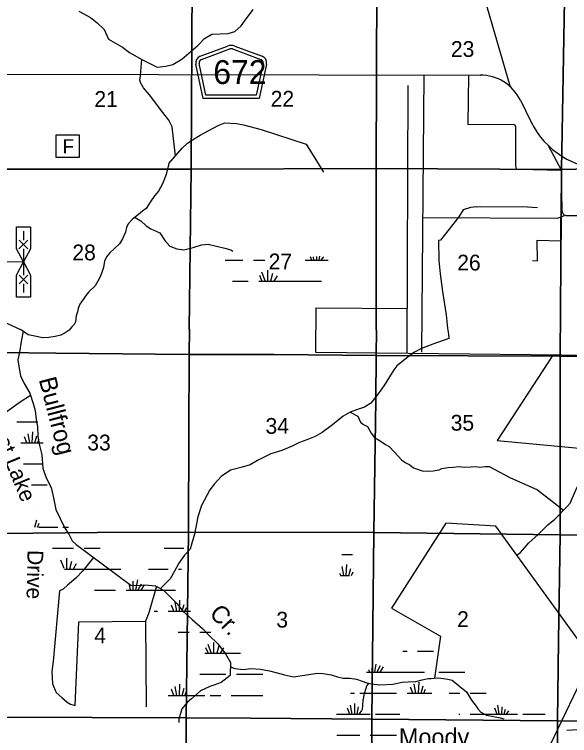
# Model space of a CAD drawing. Extents: x 380424 to 701066, y 1117407 to 1412949.
# Drawn here: x 553469 to 569307, y 1230461 to 1251027 of the extents above; entities that cross this region are included whole.
import ezdxf

# ---------------------------------------------------------------- set-up
doc = ezdxf.new("R2010")
doc.units = 0
for name, color, linetype in [('County Routes Highway Center Lines', 7, 'Continuous'), ('Culture', 7, 'Continuous'), ('Lakes and Ponds Text', 7, 'Continuous'), ('Local Roads Improved', 7, 'Continuous'), ('Local Roads Paved', 7, 'Continuous'), ('Local Roads Related Cells', 7, 'Continuous'), ('Local Roads Related Text', 7, 'Continuous'), ('Narrow Canals', 7, 'Continuous'), ('Narrow River Creek and Branch and Slough', 7, 'Continuous'), ('Narrow River Creek and Branch and Slough Text', 7, 'Continuous'), ('Roadshields County Roads', 7, 'Continuous'), ('Section Lines', 7, 'Continuous'), ('Section Numbers', 7, 'Continuous'), ('Swamps', 7, 'Continuous'), ('Township  and Range lines', 7, 'Continuous')]:
    doc.layers.add(name, color=color, linetype=linetype)

msp = doc.modelspace()

# ---------------------------------------------------------------- linework, layer by layer
at = {"layer": 'County Routes Highway Center Lines'}
for p, q in [((547813, 1249330), (566755, 1249299)), ((567903, 1248582), (568212, 1247953))]:
    msp.add_line(p, q, dxfattribs=at)
for centre, radius, start, end in [((566753, 1248017), 1281, 26.1687, 89.9054), ((570349, 1249003), 2381, 206.1686, 269.8432)]:
    msp.add_arc(centre, radius, start, end, dxfattribs=at)
at = {"layer": 'Culture'}
msp.add_lwpolyline([(554664, 1247593), (555314, 1247593), (555314, 1246943), (554664, 1246943)], close=True, dxfattribs=at)
at = {"layer": 'Local Roads Improved'}
for points in [[(566423, 1249299), (566405, 1247888), (567694, 1247894), (567733, 1247883), (567749, 1247860), (567761, 1247827), (567766, 1246718), (567777, 1246662), (567794, 1246623), (567850, 1246612), (569065, 1246589)], [(568245, 1244006), (568394, 1243997), (568385, 1244591), (569058, 1244574), (569058, 1245250)]]:
    msp.add_lwpolyline(points, dxfattribs=at)
at = {"layer": 'Local Roads Paved'}
for p, q in [((566269, 1253601), (567614, 1248966)), ((565146, 1249301), (565086, 1241395))]:
    msp.add_line(p, q, dxfattribs=at)
for points in [[(581092, 1267827), (580994, 1264949), (577716, 1260922), (576883, 1259899), (576985, 1254303), (574260, 1249967), (574136, 1246604), (571948, 1245365), (571760, 1245273), (571626, 1245255), (570895, 1245285), (569214, 1245279), (569159, 1245298), (569123, 1245340), (569098, 1245419), (569080, 1246541), (569056, 1246620), (569013, 1246705), (568706, 1247279)], [(565115, 1245232), (568966, 1245212), (569165, 1245296)], [(571715, 1245267), (571679, 1236552), (571592, 1236125), (567880, 1228370)], [(547805, 1243989), (553727, 1243967)]]:
    msp.add_lwpolyline(points, dxfattribs=at)
at = {"layer": 'Local Roads Related Cells'}
for p, q in [((553526, 1244342), (553525, 1244967)), ((553525, 1244967), (553925, 1244967)), ((553925, 1244967), (553926, 1244342)), ((553725, 1244842), (553725, 1244592)), ((553848, 1244592), (553599, 1244342)), ((553851, 1244342), (553600, 1244592)), ((553727, 1243967), (553526, 1244342)), ((553726, 1244342), (553727, 1243592)), ((553926, 1244342), (553727, 1243967)), ((553527, 1243592), (553727, 1243967)), ((553727, 1243967), (553927, 1243592)), ((553529, 1242967), (553527, 1243592)), ((553853, 1243342), (553602, 1243592)), ((553852, 1243592), (553603, 1243342)), ((553927, 1243592), (553929, 1242967)), ((553728, 1243342), (553728, 1243092)), ((553929, 1242967), (553529, 1242967))]:
    msp.add_line(p, q, dxfattribs=at)
at = {"layer": 'Narrow Canals'}
for points in [[(558063, 1246995), (557972, 1247818), (557877, 1248007), (557699, 1248228), (557326, 1248737), (557147, 1248937), (557079, 1249068), (557047, 1249152), (557068, 1249284), (557102, 1249741)], [(564671, 1241358), (564701, 1249001)], [(557874, 1246780), (558252, 1247210), (558410, 1247357), (558546, 1247447), (558772, 1247588), (559019, 1247720), (559286, 1247856), (559475, 1247935), (559801, 1247919), (560006, 1247882), (560505, 1247746), (561791, 1247331), (562290, 1246528)], [(566654, 1245542), (566758, 1245546), (568107, 1245536), (568393, 1245525)], [(576104, 1241234), (562065, 1241386), (562076, 1242657), (564676, 1242638)], [(568827, 1241313), (567245, 1238879), (569985, 1238618)], [(552214, 1239050), (552598, 1239251), (552918, 1239466), (553191, 1239666), (553632, 1239981), (553924, 1240167)], [(563046, 1239687), (563266, 1239571), (563345, 1239403), (563424, 1239330), (563539, 1239272), (563649, 1239088), (563744, 1238957), (563907, 1238862), (564054, 1238763), (564159, 1238705), (564316, 1238542), (564516, 1238322), (564616, 1238253), (564752, 1238185), (564857, 1238096), (565099, 1238007), (565267, 1238001), (565414, 1238012), (565587, 1238038), (565660, 1238075), (565834, 1238106), (565981, 1238112), (566143, 1238138), (566296, 1238112), (566485, 1238127), (566621, 1238138), (566747, 1238112), (566899, 1238133), (567010, 1238138), (567603, 1237823), (568390, 1237466), (568522, 1237366), (568821, 1237140), (569132, 1236885)], [(567804, 1235608), (567902, 1235685), (568149, 1235958), (568401, 1236189), (568690, 1236472), (568889, 1236635), (569236, 1236992), (569320, 1237087), (569472, 1237444), (569713, 1237932), (569902, 1238420), (570149, 1239013), (571194, 1239024)], [(571339, 1230726), (567204, 1236437), (565776, 1236516), (564222, 1234095), (565629, 1233297), (565455, 1232096)], [(555720, 1235543), (555422, 1235161), (555223, 1234946), (554981, 1234746), (554855, 1234636), (554750, 1234589), (554577, 1232573), (554540, 1232284), (554556, 1231937), (554661, 1231685), (554818, 1231544), (554976, 1231412), (555071, 1231360), (555197, 1231318), (555302, 1233701), (557207, 1233722)], [(557519, 1234722), (557307, 1233964), (557207, 1233722), (557228, 1231276)], [(572125, 1230544), (571894, 1230628), (571741, 1230707), (571631, 1230744), (571468, 1230759), (571327, 1230723), (571159, 1230686), (571027, 1230707), (569226, 1230607)]]:
    msp.add_lwpolyline(points, dxfattribs=at)
at = {"layer": 'Narrow River Creek and Branch and Slough'}
for points in [[(555302, 1251124), (555643, 1250938), (555832, 1250786), (556026, 1250597), (556157, 1250319), (556552, 1250089), (556754, 1249945), (557102, 1249741), (557539, 1249520), (557791, 1249548), (557988, 1249603), (558243, 1249747), (558707, 1250149), (558891, 1250342), (559101, 1250463), (559565, 1250481), (559757, 1250539), (559935, 1250704), (560035, 1250836), (560276, 1251163)], [(557874, 1246780), (557794, 1246462), (557692, 1246192), (557583, 1245988), (557469, 1245851), (557340, 1245675), (557230, 1245494), (557120, 1245416), (557011, 1245318), (556842, 1245185), (556717, 1245056), (556670, 1244954), (556635, 1244817), (556556, 1244629), (556466, 1244484), (556321, 1244347), (556184, 1244221), (556094, 1244116), (556035, 1243994), (556008, 1243814), (555961, 1243669), (555902, 1243524), (555851, 1243418), (555773, 1243289), (555589, 1243117), (555534, 1243050), (555467, 1242952), (555428, 1242893), (555338, 1242760), (555283, 1242643), (555264, 1242545), (555228, 1242431), (555213, 1242263), (555174, 1242181), (555111, 1242114), (555029, 1242020), (554919, 1241945), (554790, 1241883), (554633, 1241844), (554453, 1241812), (554269, 1241801), (554143, 1241832), (553865, 1241891), (553673, 1242024), (552635, 1242494)], [(566654, 1245542), (566479, 1245520), (566269, 1245457), (566151, 1245251), (565626, 1244590), (565565, 1244577), (565574, 1244010), (565615, 1243632), (565686, 1243127), (565785, 1242464), (565825, 1242077), (565852, 1241904), (565861, 1241785), (565409, 1241621), (565078, 1241503), (564862, 1241383), (564605, 1241188), (564379, 1241005), (564295, 1240894), (564048, 1240495), (563922, 1240312), (563781, 1240117), (563634, 1239939), (563455, 1239823), (563229, 1239755), (563046, 1239687), (562851, 1239571), (562542, 1239319), (562248, 1239104), (562048, 1238994), (561807, 1238894), (561602, 1238815), (561392, 1238710), (561093, 1238589), (560783, 1238495), (560400, 1238301), (560195, 1238185), (559964, 1238112), (559633, 1238033), (559365, 1237849), (559176, 1237639), (559040, 1237471), (558809, 1237025), (558704, 1236699), (558641, 1236400), (558609, 1236201), (558530, 1235949), (558478, 1235775), (558320, 1235607), (558158, 1235381), (558037, 1235145), (557916, 1234930), (557636, 1234652)], [(556910, 1245238), (557071, 1245137), (557223, 1245000), (557360, 1244911), (557617, 1244795), (557764, 1244580), (557906, 1244417), (558105, 1244338), (558305, 1244317), (558567, 1244380), (558809, 1244459), (558998, 1244475), (559475, 1244365), (559638, 1244317), (559701, 1244275)], [(553715, 1241995), (553663, 1241703), (553616, 1241398), (553569, 1241173), (553606, 1240931), (553642, 1240716), (553747, 1240500), (553905, 1240227), (553999, 1239928), (554062, 1239729), (554099, 1239403), (554125, 1239272), (554141, 1238988), (554183, 1238736), (554246, 1238463), (554283, 1238085), (554372, 1237807), (554514, 1237539), (554582, 1237245), (554650, 1236909), (554897, 1236395), (555023, 1236201), (555113, 1236017), (555228, 1235906), (556793, 1234751), (557034, 1234741), (557202, 1234757), (557496, 1234736), (557732, 1234594), (557911, 1234415), (558116, 1234216), (558273, 1234011), (558541, 1233775), (558835, 1233518), (559013, 1233329), (559276, 1233082), (559491, 1232793), (559633, 1232546), (559628, 1232179), (559370, 1231979), (559155, 1231901), (559045, 1231864), (558782, 1231733), (558525, 1231507), (558410, 1231412), (558247, 1231223), (558163, 1230929), (558158, 1230835)], [(559631, 1232418), (559759, 1232378), (559990, 1232347), (560216, 1232373), (560489, 1232357), (560746, 1232305), (560967, 1232247), (561177, 1232189), (561434, 1232132), (562111, 1232237), (562279, 1232231), (562505, 1232189), (562683, 1232137), (562846, 1232095), (563046, 1232100), (563224, 1232069), (563387, 1232016), (563523, 1231964), (563660, 1231937), (563896, 1231906), (564264, 1231927), (564526, 1231985), (564705, 1231995), (564920, 1232000), (565099, 1232053), (565272, 1232084), (565361, 1232084), (565445, 1232095), (565571, 1232105), (565834, 1232074), (565960, 1232042), (566175, 1231859), (566369, 1231712), (566511, 1231470), (566642, 1231297), (566689, 1231223), (566773, 1231129), (566941, 1231045), (567136, 1231008), (567325, 1230966), (567435, 1230940)], [(563399, 1231191), (563414, 1231464), (563456, 1231664), (563499, 1231811), (563525, 1231879), (563585, 1231952)]]:
    msp.add_lwpolyline(points, dxfattribs=at)
at = {"layer": 'Roadshields County Roads'}
for p, q in [((558769, 1249837), (559548, 1250123)), ((558804, 1249743), (559617, 1250042)), ((559686, 1250042), (560499, 1249744)), ((559755, 1250123), (560533, 1249837)), ((558853, 1248625), (558642, 1249607)), ((558934, 1248725), (558740, 1249628)), ((560562, 1249629), (560368, 1248725)), ((560660, 1249608), (560449, 1248625)), ((560449, 1248625), (558853, 1248625)), ((560368, 1248725), (558934, 1248725))]:
    msp.add_line(p, q, dxfattribs=at)
for centre, radius, start, end in [((559652, 1249842), 300, 69.8275, 110.1735), ((559652, 1249948), 100, 69.8275, 110.1735), ((558838, 1249649), 200, 110.1735, 192.1004), ((560464, 1249650), 200, 347.9006, 69.8275), ((558838, 1249649), 100, 110.1735, 192.1004), ((560464, 1249650), 100, 347.9006, 69.8275)]:
    msp.add_arc(centre, radius, start, end, dxfattribs=at)
at = {"layer": 'Section Lines'}
for points in [[(558537, 1251965), (558509, 1246611), (553202, 1246611), (553221, 1251961), (553221, 1251968)], [(563805, 1251973), (563787, 1246629), (558509, 1246611), (558537, 1251965)], [(569170, 1251972), (569075, 1246603), (563787, 1246629), (563805, 1251973)], [(574368, 1251922), (574377, 1246747), (574380, 1246725), (569075, 1246603), (569170, 1251972)], [(574380, 1246725), (574344, 1241272), (571684, 1241274), (569038, 1241281), (569075, 1246603)], [(558509, 1246611), (558454, 1242047), (558459, 1242048), (558455, 1241330), (558445, 1241330), (554649, 1241366), (553097, 1241390), (553106, 1242060), (553202, 1246611)], [(563787, 1246629), (563789, 1242034), (563796, 1242034), (563787, 1241297), (560875, 1241330), (558455, 1241330), (558459, 1242048), (558454, 1242047), (558509, 1246611)], [(569075, 1246603), (569038, 1241281), (563787, 1241297), (563796, 1242034), (563789, 1242034), (563787, 1246629)], [(558455, 1241330), (558442, 1239141), (558435, 1236261), (558415, 1236261), (555831, 1236254), (553081, 1236228), (553074, 1236228), (553074, 1236258), (553086, 1240676), (553097, 1241390), (554649, 1241366), (558445, 1241330)], [(563787, 1241297), (563777, 1240034), (563724, 1236257), (558435, 1236261), (558442, 1239141), (558455, 1241330), (560875, 1241330)], [(569038, 1241281), (569040, 1240758), (569035, 1236182), (563724, 1236257), (563777, 1240034), (563787, 1241297)], [(574344, 1241272), (574342, 1240267), (574309, 1236187), (571547, 1236175), (569035, 1236182), (569040, 1240758), (569038, 1241281), (571684, 1241274)], [(558435, 1236261), (558435, 1236256), (558367, 1230965), (552981, 1230983), (553023, 1233809), (553074, 1236228), (553081, 1236228), (555831, 1236254), (558415, 1236261)], [(563724, 1236257), (563667, 1230930), (560206, 1230956), (558377, 1230965), (558367, 1230965), (558435, 1236256), (558435, 1236261)], [(569035, 1236182), (568993, 1233169), (568961, 1230879), (568956, 1230879), (563667, 1230930), (563724, 1236257)], [(574309, 1236187), (574266, 1230835), (574251, 1230835), (568961, 1230879), (568993, 1233169), (569035, 1236182), (571547, 1236175)], [(558367, 1230965), (558367, 1230951), (558363, 1227091), (558349, 1225624), (558344, 1225624), (552958, 1225666), (553000, 1227840), (552979, 1230957), (552981, 1230983)], [(563667, 1230930), (563664, 1225602), (558349, 1225624), (558363, 1227091), (558367, 1230951), (558367, 1230965), (558377, 1230965), (560206, 1230956)], [(568961, 1230879), (568961, 1230874), (568937, 1226654), (568937, 1225557), (568930, 1225557), (563664, 1225602), (563667, 1230930), (568956, 1230879)], [(574266, 1230835), (574259, 1229902), (574243, 1226792), (574233, 1225522), (572751, 1225542), (568937, 1225557), (568937, 1226654), (568961, 1230874), (568961, 1230879), (574251, 1230835)]]:
    msp.add_lwpolyline(points, close=True, dxfattribs=at)
at = {"layer": 'Swamps'}
for p, q in [((560516, 1243683), (560619, 1243421)), ((560685, 1243732), (560685, 1243421)), ((560830, 1243635), (560777, 1243421)), ((559687, 1243421), (560137, 1243421)), ((560437, 1243421), (561787, 1243421)), ((560456, 1243587), (560527, 1243421)), ((560963, 1243575), (560873, 1243421)), ((553975, 1238808), (553992, 1239124)), ((553819, 1238808), (553754, 1238980)), ((553904, 1238808), (553858, 1239062)), ((554052, 1238808), (554110, 1239012)), ((554128, 1238808), (554177, 1238917)), ((553954, 1237608), (554404, 1237608)), ((554052, 1236408), (554110, 1236612)), ((554128, 1236408), (554177, 1236517)), ((554554, 1235808), (555154, 1235808)), ((554952, 1235519), (554952, 1235208)), ((555097, 1235422), (555044, 1235208)), ((555230, 1235362), (555140, 1235208)), ((556054, 1235208), (556504, 1235208)), ((562862, 1235026), (562816, 1235280)), ((562933, 1235026), (562951, 1235342)), ((563010, 1235026), (563068, 1235230)), ((563087, 1235026), (563136, 1235134)), ((556736, 1234794), (556773, 1234608)), ((556845, 1234866), (556845, 1234608)), ((556978, 1234903), (556919, 1234608)), ((557086, 1234782), (556992, 1234607)), ((556054, 1234608), (556354, 1234608)), ((557171, 1234758), (557072, 1234609)), ((558019, 1234008), (557954, 1234180)), ((558104, 1234008), (558058, 1234262)), ((558328, 1234008), (558377, 1234117)), ((558923, 1232974), (558994, 1232808)), ((558983, 1233071), (559086, 1232808)), ((559152, 1233119), (559152, 1232808)), ((559297, 1233022), (559244, 1232808)), ((559430, 1232962), (559340, 1232808)), ((564972, 1232872), (565422, 1232872)), ((563904, 1232446), (563810, 1232272)), ((563989, 1232422), (563890, 1232273)), ((558754, 1232208), (559504, 1232208)), ((559804, 1232208), (560254, 1232208)), ((560254, 1232208), (560554, 1232208)), ((565572, 1232272), (566322, 1232272)), ((558175, 1231608), (558192, 1231924)), ((564922, 1231672), (564876, 1231927)), ((564993, 1231672), (565011, 1231988)), ((558019, 1231608), (557954, 1231780)), ((558104, 1231608), (558058, 1231862)), ((558252, 1231608), (558310, 1231812)), ((558328, 1231608), (558377, 1231717)), ((564837, 1231672), (564772, 1231844)), ((565070, 1231672), (565128, 1231876)), ((565147, 1231672), (565196, 1231781)), ((559054, 1231608), (559354, 1231608)), ((559654, 1231608), (560254, 1231608)), ((560254, 1231608), (560554, 1231608)), ((563322, 1231672), (564372, 1231672)), ((565872, 1231672), (566172, 1231672)), ((563100, 1231072), (563060, 1231325)), ((563178, 1231072), (563184, 1231376)), ((563245, 1231072), (563288, 1231278)), ((567300, 1231072), (567260, 1231325)), ((562872, 1231072), (563622, 1231072)), ((563038, 1231073), (562971, 1231246)), ((563307, 1231072), (563391, 1231185)), ((566472, 1231072), (567072, 1231072)), ((567072, 1231072), (567822, 1231072)), ((567238, 1231073), (567171, 1231246)), ((562872, 1230472), (563322, 1230472))]:
    msp.add_line(p, q, dxfattribs=at)
for points in [[(561952, 1244022), (561919, 1244110)], [(562015, 1244021), (562000, 1244117)], [(562093, 1244021), (562095, 1244125)], [(562160, 1244021), (562183, 1244133)], [(562222, 1244020), (562292, 1244115)], [(559482, 1244021), (559987, 1244021)], [(560287, 1244021), (560613, 1244021)], [(561764, 1244021), (561787, 1244021)], [(561787, 1244021), (562419, 1244021)], [(561787, 1243421), (562231, 1243421)], [(553534, 1239408), (554139, 1239408)], [(553654, 1238808), (554286, 1238808)], [(553728, 1238208), (554254, 1238208)], [(554153, 1237008), (554154, 1237008)], [(553977, 1236446), (553977, 1236446)], [(554153, 1236408), (554704, 1236408)], [(554854, 1236408), (555014, 1236408)], [(555454, 1235808), (555913, 1235808)], [(557743, 1235808), (558302, 1235808)], [(562805, 1235625), (563112, 1235625)], [(554783, 1235471), (554874, 1235238)], [(554895, 1235208), (556054, 1235208)], [(557292, 1235208), (557854, 1235208)], [(558154, 1235208), (558233, 1235208)], [(562777, 1235026), (562757, 1235080)], [(562769, 1235025), (563027, 1235025)], [(555755, 1234608), (556054, 1234608)], [(556654, 1234608), (558064, 1234608)], [(558175, 1234008), (558192, 1234320)], [(558252, 1234008), (558307, 1234200)], [(557460, 1234008), (557554, 1234008)], [(557854, 1234008), (558494, 1234008)], [(558142, 1233408), (558454, 1233408)], [(558754, 1233408), (559076, 1233408)], [(558904, 1232808), (559923, 1232808)], [(564545, 1232872), (564672, 1232872)], [(563579, 1232336), (563591, 1232272)], [(563663, 1232403), (563663, 1232272)], [(563781, 1232493), (563737, 1232272)], [(558350, 1232208), (558354, 1232208)], [(563512, 1232272), (565172, 1232272)], [(557854, 1231608), (558904, 1231608)], [(563061, 1231672), (563172, 1231672)], [(564672, 1231672), (565379, 1231672)], [(566472, 1231672), (566929, 1231672)], [(567378, 1231072), (567382, 1231285)], [(562653, 1231072), (562872, 1231072)], [(563772, 1231072), (564467, 1231072)], [(566143, 1231072), (566172, 1231072)], [(567445, 1231072), (567475, 1231216)], [(567507, 1231072), (567576, 1231165)], [(567972, 1231072), (568614, 1231072)], [(562664, 1230472), (562872, 1230472)], [(563622, 1230472), (564367, 1230472)]]:
    msp.add_lwpolyline(points, dxfattribs=at)
at = {"layer": 'Township  and Range lines'}
for p, q in [((553081, 1236228), (555831, 1236254)), ((555831, 1236254), (558415, 1236261)), ((558415, 1236261), (558435, 1236261)), ((558435, 1236261), (563724, 1236257)), ((563724, 1236257), (569035, 1236182)), ((569035, 1236182), (571547, 1236175))]:
    msp.add_line(p, q, dxfattribs=at)

# ---------------------------------------------------------------- texts
at = {"layer": 'Culture'}
msp.add_text('F', height=400, dxfattribs=at).set_placement((554843, 1247068))
at = {"layer": 'Lakes and Ponds Text'}
for s, rotation, p in [('Bullfrog', 284.6196, (554160, 1240618)), ('Cr.', 313.5313, (559003, 1233918))]:
    msp.add_text(s, height=500, rotation=rotation, dxfattribs=at).set_placement(p)
at = {"layer": 'Local Roads Related Text'}
for s, rotation, p in [(' West Lake', 292.5588, (552529, 1239863)), ('Drive', 268.7989, (553844, 1235757))]:
    msp.add_text(s, height=450, rotation=rotation, dxfattribs=at).set_placement(p)
at = {"layer": 'Narrow River Creek and Branch and Slough Text'}
msp.add_text('Moody', height=500, rotation=0.0003, dxfattribs=at).set_placement((564437, 1230165))
at = {"layer": 'Roadshields County Roads'}
msp.add_text('672', height=680, rotation=0.0005, dxfattribs=at).set_placement((559142, 1249043))
at = {"layer": 'Section Numbers'}
for s, rotation, p in [('23', 0.0004, (565920, 1249815)), ('21', 0.0004, (555750, 1248390)), ('22', 0.0004, (560779, 1248397)), ('28', 0.0004, (555121, 1244014)), ('27', 0.0004, (560722, 1243756)), ('26', 0.0004, (566101, 1243724)), ('34', 0.0004, (560632, 1239067)), ('35', 0.0004, (565914, 1239157)), ('33', 0.0004, (555547, 1238593)), ('3', 0.0003, (560941, 1233542)), ('2', 0.0003, (566098, 1233557)), ('4', 0.0003, (555748, 1233090))]:
    msp.add_text(s, height=450, rotation=rotation, dxfattribs=at).set_placement(p)

doc.saveas('drawing.dxf')
